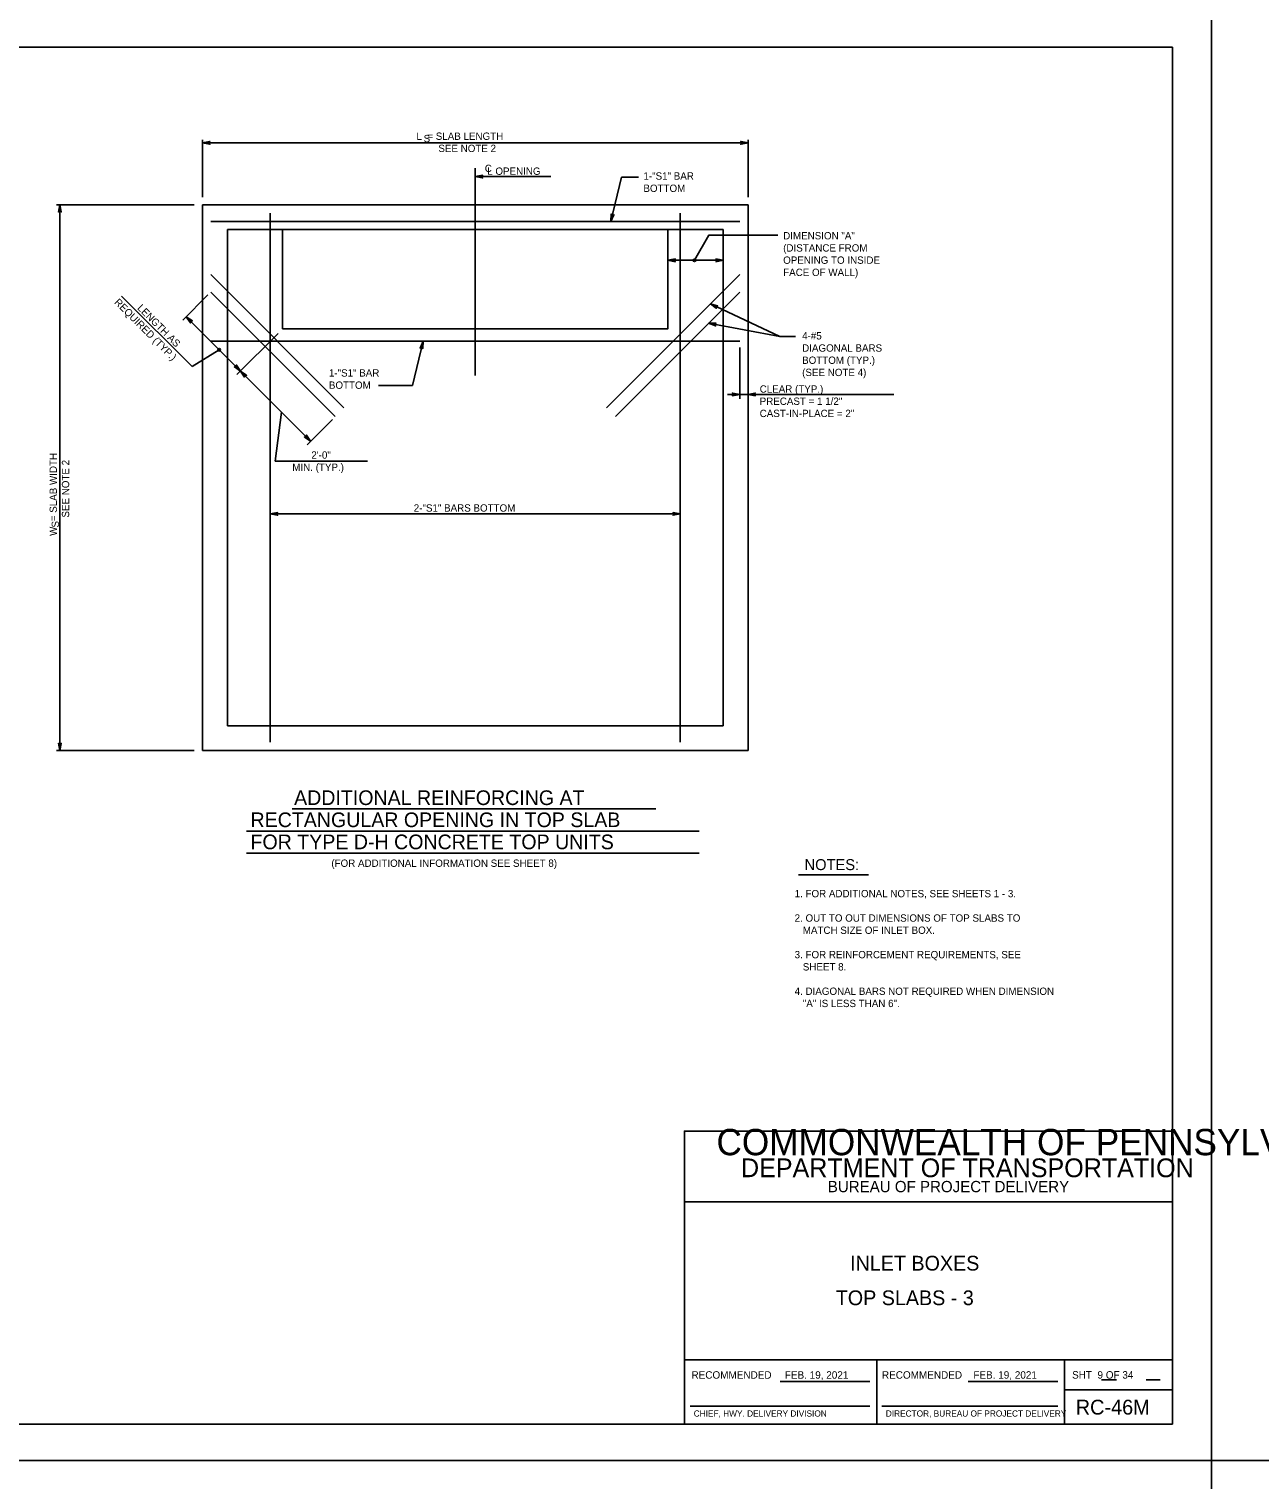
# Model space of a CAD drawing. Extents: x -6420 to 49575, y -4552 to 11624.
# Drawn here: x 267 to 1921, y 7702 to 9650 of the extents above; entities that cross this region are included whole.
import ezdxf

# ---------------------------------------------------------------- set-up
doc = ezdxf.new("R2010")
doc.units = 0
doc.layers.add('1', color=7, linetype='Continuous')
doc.layers.add('PLT-BNDY', color=7, linetype='Continuous')

msp = doc.modelspace()

# ---------------------------------------------------------------- linework, layer by layer
at = {"layer": '1'}
for p, q in [((500.8, 9501.6), (500.8, 9424.3)), ((500.8, 9497.5), (1234.1, 9497.5)), ((1234.1, 9501.6), (1234.1, 9424.3)), ((867.4, 9184.6), (867.4, 9463.5)), ((968.9, 9452.1), (867.4, 9452.1)), ((1064.1, 9451.4), (1049.8, 9391.9)), ((1086.8, 9451.4), (1064.1, 9451.4)), ((304.3, 9414.1), (489.3, 9414.1)), ((308.9, 9414.1), (308.9, 8680.8)), ((591.7, 8691.9), (591.7, 9403)), ((1143.1, 8691.9), (1143.1, 9403)), ((1223, 9391.9), (511.9, 9391.9)), ((534.1, 9380.8), (1200.8, 9380.8)), ((534.1, 9380.8), (534.1, 8714.1)), ((1200.8, 9380.8), (1200.8, 8714.1)), ((1126.5, 9339.6), (1200.8, 9339.6)), ((690.9, 9141.4), (511.9, 9320.4)), ((1223, 9320.4), (1044, 9141.4)), ((679.1, 9129.6), (511.9, 9296.9)), ((1223, 9296.9), (1055.8, 9129.6)), ((391.9, 9291.6), (486.9, 9196.7)), ((508, 9293), (474, 9259)), ((1277, 9237), (1183.5, 9280.9)), ((646, 9096.5), (478.8, 9263.7)), ((546.9, 9186), (602.3, 9241.3)), ((1181.2, 9255.1), (1277, 9237)), ((1223, 9230.8), (511.9, 9230.8)), ((783.1, 9171.3), (797.4, 9230.8)), ((1223, 9222.5), (1223, 9153.2)), ((1277, 9237), (1297.8, 9237)), ((737.1, 9171.3), (783.1, 9171.3)), ((1206.6, 9159.4), (1430.2, 9159.4)), ((598.3, 9069.7), (607, 9135.5)), ((641.2, 9091.7), (675.3, 9125.8)), ((598.3, 9069.7), (722.6, 9069.7)), ((591.7, 8998.8), (1143.1, 8998.8)), ((534.1, 8714.1), (1200.8, 8714.1)), ((304.3, 8680.8), (489.3, 8680.8)), ((621.3, 8602.2), (1110.4, 8602.2)), ((559.9, 8572.5), (1168.3, 8572.5)), ((559.9, 8542.8), (1168.3, 8542.8)), ((1302.1, 8513.6), (1395.9, 8513.6)), ((1709.2, 7835.1), (1729.4, 7835.1)), ((1769.6, 7835.1), (1788.4, 7835.1)), ((1277.5, 7832.5), (1397.9, 7832.5)), ((1530.1, 7832.5), (1650.5, 7832.5)), ((1156.4, 7799.4), (1397.9, 7799.4)), ((1414.1, 7799.4), (1650.5, 7799.4))]:
    msp.add_line(p, q, dxfattribs=at)
for points in [[(1804.7, 7775.5), (1804.7, 9625.9), (-774, 9625.9), (-774, 7775.5), (1804.7, 7775.5), (1804.7, 7862), (1148.5, 7862), (1148.5, 8074.1), (1804.7, 8074.1), (1804.7, 8169.2), (1148.5, 8169.2), (1148.5, 7775.5), (1407.1, 7775.5), (1407.1, 7862), (1407.1, 7775.5), (1659.7, 7775.5), (1659.7, 7862), (1659.7, 7821.5), (1804.7, 7821.5)], [(500.8, 9497.5), (510.6, 9499.3), (510.2, 9499.1), (509.8, 9498.8), (509.6, 9498.5), (509.4, 9498.1), (509.4, 9497.8), (509.3, 9497.5), (509.4, 9497.2), (509.4, 9496.8), (509.6, 9496.5), (509.8, 9496.2), (510.2, 9495.9), (510.6, 9495.6), (500.8, 9497.5), (510.2, 9495.9), (509.8, 9496.2), (500.8, 9497.5), (509.6, 9496.5), (509.4, 9496.8), (500.8, 9497.5), (509.4, 9497.2), (509.3, 9497.5), (500.8, 9497.5), (509.4, 9497.8), (509.4, 9498.1), (500.8, 9497.5), (509.6, 9498.5), (509.8, 9498.8), (500.8, 9497.5), (510.2, 9499.1)], [(1234.1, 9497.5), (1224.3, 9495.6), (1224.7, 9495.9), (1225.1, 9496.2), (1225.3, 9496.5), (1225.5, 9496.8), (1225.5, 9497.2), (1225.6, 9497.5), (1225.5, 9497.8), (1225.5, 9498.1), (1225.3, 9498.5), (1225.1, 9498.8), (1224.7, 9499.1), (1224.3, 9499.3), (1234.1, 9497.5), (1224.7, 9499.1), (1225.1, 9498.8), (1234.1, 9497.5), (1225.3, 9498.5), (1225.5, 9498.1), (1234.1, 9497.5), (1225.5, 9497.8), (1225.6, 9497.5), (1234.1, 9497.5), (1225.5, 9497.2), (1225.5, 9496.8), (1234.1, 9497.5), (1225.3, 9496.5), (1225.1, 9496.2), (1234.1, 9497.5), (1224.7, 9495.9)], [(867.4, 9452.1), (877.2, 9454), (876.8, 9453.7), (876.5, 9453.5), (876.3, 9453.1), (876.1, 9452.8), (876, 9452.5), (876, 9452.1), (876, 9451.8), (876.1, 9451.5), (876.3, 9451.2), (876.5, 9450.8), (876.8, 9450.6), (877.2, 9450.3), (867.4, 9452.1), (876.8, 9450.6), (876.5, 9450.8), (867.4, 9452.1), (876.3, 9451.2), (876.1, 9451.5), (867.4, 9452.1), (876, 9451.8), (876, 9452.1), (867.4, 9452.1), (876, 9452.5), (876.1, 9452.8), (867.4, 9452.1), (876.3, 9453.1), (876.5, 9453.5), (867.4, 9452.1), (876.8, 9453.7)], [(308.9, 9414.1), (310.8, 9404.4), (310.5, 9404.7), (310.3, 9405.1), (309.9, 9405.3), (309.6, 9405.5), (309.3, 9405.6), (308.9, 9405.6), (308.6, 9405.6), (308.3, 9405.5), (308, 9405.3), (307.6, 9405.1), (307.4, 9404.7), (307.1, 9404.4), (308.9, 9414.1), (307.4, 9404.7), (307.6, 9405.1), (308.9, 9414.1), (308, 9405.3), (308.3, 9405.5), (308.9, 9414.1), (308.6, 9405.6), (308.9, 9405.6), (308.9, 9414.1), (309.3, 9405.6), (309.6, 9405.5), (308.9, 9414.1), (309.9, 9405.3), (310.3, 9405.1), (308.9, 9414.1), (310.5, 9404.7)], [(1049.8, 9391.9), (1050.3, 9401.9), (1050.5, 9401.4), (1050.6, 9401), (1050.9, 9400.7), (1051.2, 9400.5), (1051.5, 9400.4), (1051.8, 9400.2), (1052.1, 9400.2), (1052.5, 9400.2), (1052.8, 9400.3), (1053.2, 9400.4), (1053.5, 9400.7), (1053.9, 9401), (1049.8, 9391.9), (1053.5, 9400.7), (1053.2, 9400.4), (1049.8, 9391.9), (1052.8, 9400.3), (1052.5, 9400.2), (1049.8, 9391.9), (1052.1, 9400.2), (1051.8, 9400.2), (1049.8, 9391.9), (1051.5, 9400.4), (1051.2, 9400.5), (1049.8, 9391.9), (1050.9, 9400.7), (1050.6, 9401), (1049.8, 9391.9), (1050.5, 9401.4)], [(1162.1, 9339.6), (1181.3, 9373.2), (1274.1, 9373.2)], [(1126.5, 9339.6), (1136.3, 9341.4), (1135.9, 9341.1), (1135.5, 9340.9), (1135.3, 9340.5), (1135.1, 9340.2), (1135.1, 9339.9), (1135, 9339.6), (1135.1, 9339.2), (1135.1, 9338.9), (1135.3, 9338.6), (1135.5, 9338.2), (1135.9, 9338), (1136.3, 9337.7), (1126.5, 9339.6), (1135.9, 9338), (1135.5, 9338.2), (1126.5, 9339.6), (1135.3, 9338.6), (1135.1, 9338.9), (1126.5, 9339.6), (1135.1, 9339.2), (1135, 9339.6), (1126.5, 9339.6), (1135.1, 9339.9), (1135.1, 9340.2), (1126.5, 9339.6), (1135.3, 9340.5), (1135.5, 9340.9), (1126.5, 9339.6), (1135.9, 9341.1)], [(1200.8, 9339.6), (1191, 9337.7), (1191.4, 9338), (1191.7, 9338.2), (1191.9, 9338.6), (1192.1, 9338.9), (1192.2, 9339.2), (1192.2, 9339.6), (1192.2, 9339.9), (1192.1, 9340.2), (1191.9, 9340.5), (1191.7, 9340.9), (1191.4, 9341.1), (1191, 9341.4), (1200.8, 9339.6), (1191.4, 9341.1), (1191.7, 9340.9), (1200.8, 9339.6), (1191.9, 9340.5), (1192.1, 9340.2), (1200.8, 9339.6), (1192.2, 9339.9), (1192.2, 9339.6), (1200.8, 9339.6), (1192.2, 9339.2), (1192.1, 9338.9), (1200.8, 9339.6), (1191.9, 9338.6), (1191.7, 9338.2), (1200.8, 9339.6), (1191.4, 9338)], [(1183.5, 9280.9), (1193.1, 9278.4), (1192.7, 9278.3), (1192.2, 9278.3), (1191.9, 9278), (1191.6, 9277.8), (1191.4, 9277.6), (1191.2, 9277.3), (1191.1, 9277), (1191, 9276.6), (1191.1, 9276.3), (1191.1, 9275.9), (1191.3, 9275.5), (1191.5, 9275.1), (1183.5, 9280.9), (1191.3, 9275.5), (1191.1, 9275.9), (1183.5, 9280.9), (1191.1, 9276.3), (1191, 9276.6), (1183.5, 9280.9), (1191.1, 9277), (1191.2, 9277.3), (1183.5, 9280.9), (1191.4, 9277.6), (1191.6, 9277.8), (1183.5, 9280.9), (1191.9, 9278), (1192.2, 9278.3), (1183.5, 9280.9), (1192.7, 9278.3)], [(478.8, 9263.7), (487, 9258.1), (486.5, 9258.2), (486.1, 9258.3), (485.7, 9258.2), (485.3, 9258.1), (485.1, 9257.9), (484.8, 9257.7), (484.6, 9257.4), (484.4, 9257.2), (484.3, 9256.8), (484.2, 9256.4), (484.3, 9256), (484.4, 9255.5), (478.8, 9263.7), (484.3, 9256), (484.2, 9256.4), (478.8, 9263.7), (484.3, 9256.8), (484.4, 9257.2), (478.8, 9263.7), (484.6, 9257.4), (484.8, 9257.7), (478.8, 9263.7), (485.1, 9257.9), (485.3, 9258.1), (478.8, 9263.7), (485.7, 9258.2), (486.1, 9258.3), (478.8, 9263.7), (486.5, 9258.2)], [(1181.2, 9255.1), (1191.2, 9255.1), (1190.8, 9254.9), (1190.4, 9254.7), (1190.1, 9254.4), (1189.9, 9254.2), (1189.7, 9253.8), (1189.6, 9253.5), (1189.6, 9253.2), (1189.6, 9252.9), (1189.7, 9252.5), (1189.9, 9252.2), (1190.2, 9251.8), (1190.5, 9251.5), (1181.2, 9255.1), (1190.2, 9251.8), (1189.9, 9252.2), (1181.2, 9255.1), (1189.7, 9252.5), (1189.6, 9252.9), (1181.2, 9255.1), (1189.6, 9253.2), (1189.6, 9253.5), (1181.2, 9255.1), (1189.7, 9253.8), (1189.9, 9254.2), (1181.2, 9255.1), (1190.1, 9254.4), (1190.4, 9254.7), (1181.2, 9255.1), (1190.8, 9254.9)], [(523.1, 9219.4), (486.9, 9196.7)], [(797.4, 9230.8), (796.9, 9220.9), (796.7, 9221.3), (796.6, 9221.7), (796.3, 9222), (796, 9222.3), (795.7, 9222.4), (795.4, 9222.5), (795.1, 9222.5), (794.7, 9222.6), (794.4, 9222.4), (794, 9222.3), (793.7, 9222), (793.3, 9221.7), (797.4, 9230.8), (793.7, 9222), (794, 9222.3), (797.4, 9230.8), (794.4, 9222.4), (794.7, 9222.6), (797.4, 9230.8), (795.1, 9222.5), (795.4, 9222.5), (797.4, 9230.8), (795.7, 9222.4), (796, 9222.3), (797.4, 9230.8), (796.3, 9222), (796.6, 9221.7), (797.4, 9230.8), (796.7, 9221.3)], [(551.7, 9190.8), (543.5, 9196.4), (544, 9196.3), (544.4, 9196.2), (544.8, 9196.3), (545.1, 9196.4), (545.4, 9196.6), (545.7, 9196.8), (545.9, 9197.1), (546.1, 9197.4), (546.2, 9197.7), (546.3, 9198.1), (546.2, 9198.6), (546.1, 9199), (551.7, 9190.8), (546.2, 9198.6), (546.3, 9198.1), (551.7, 9190.8), (546.2, 9197.7), (546.1, 9197.4), (551.7, 9190.8), (545.9, 9197.1), (545.7, 9196.8), (551.7, 9190.8), (545.4, 9196.6), (545.1, 9196.4), (551.7, 9190.8), (544.8, 9196.3), (544.4, 9196.2), (551.7, 9190.8), (544, 9196.3)], [(551.7, 9190.8), (559.9, 9185.2), (559.5, 9185.2), (559, 9185.3), (558.7, 9185.2), (558.3, 9185.1), (558, 9184.9), (557.7, 9184.8), (557.6, 9184.5), (557.4, 9184.2), (557.3, 9183.8), (557.2, 9183.5), (557.3, 9183), (557.3, 9182.6), (551.7, 9190.8), (557.3, 9183), (557.2, 9183.5), (551.7, 9190.8), (557.3, 9183.8), (557.4, 9184.2), (551.7, 9190.8), (557.6, 9184.5), (557.7, 9184.8), (551.7, 9190.8), (558, 9184.9), (558.3, 9185.1), (551.7, 9190.8), (558.7, 9185.2), (559, 9185.3), (551.7, 9190.8), (559.5, 9185.2)], [(1223, 9159.4), (1213.2, 9157.5), (1213.6, 9157.8), (1214, 9158.1), (1214.2, 9158.4), (1214.4, 9158.7), (1214.4, 9159), (1214.5, 9159.4), (1214.4, 9159.7), (1214.4, 9160), (1214.2, 9160.3), (1214, 9160.7), (1213.6, 9160.9), (1213.2, 9161.2), (1223, 9159.4), (1213.6, 9160.9), (1214, 9160.7), (1223, 9159.4), (1214.2, 9160.3), (1214.4, 9160), (1223, 9159.4), (1214.4, 9159.7), (1214.5, 9159.4), (1223, 9159.4), (1214.4, 9159), (1214.4, 9158.7), (1223, 9159.4), (1214.2, 9158.4), (1214, 9158.1), (1223, 9159.4), (1213.6, 9157.8)], [(1234.1, 9159.4), (1243.9, 9161.2), (1243.5, 9160.9), (1243.1, 9160.7), (1242.9, 9160.3), (1242.7, 9160), (1242.7, 9159.7), (1242.6, 9159.4), (1242.7, 9159), (1242.7, 9158.7), (1242.9, 9158.4), (1243.1, 9158.1), (1243.5, 9157.8), (1243.9, 9157.5), (1234.1, 9159.4), (1243.5, 9157.8), (1243.1, 9158.1), (1234.1, 9159.4), (1242.9, 9158.4), (1242.7, 9158.7), (1234.1, 9159.4), (1242.7, 9159), (1242.6, 9159.4), (1234.1, 9159.4), (1242.7, 9159.7), (1242.7, 9160), (1234.1, 9159.4), (1242.9, 9160.3), (1243.1, 9160.7), (1234.1, 9159.4), (1243.5, 9160.9)], [(646, 9096.5), (637.8, 9102.1), (638.2, 9102), (638.7, 9102), (639.1, 9102.1), (639.4, 9102.2), (639.7, 9102.3), (640, 9102.5), (640.2, 9102.8), (640.4, 9103.1), (640.4, 9103.5), (640.5, 9103.8), (640.5, 9104.3), (640.4, 9104.7), (646, 9096.5), (640.5, 9104.3), (640.5, 9103.8), (646, 9096.5), (640.4, 9103.5), (640.4, 9103.1), (646, 9096.5), (640.2, 9102.8), (640, 9102.5), (646, 9096.5), (639.7, 9102.3), (639.4, 9102.2), (646, 9096.5), (639.1, 9102.1), (638.7, 9102), (646, 9096.5), (638.2, 9102)], [(591.7, 8998.8), (601.5, 9000.6), (601.2, 9000.4), (600.8, 9000.1), (600.6, 8999.8), (600.4, 8999.4), (600.3, 8999.1), (600.3, 8998.8), (600.3, 8998.5), (600.4, 8998.1), (600.6, 8997.8), (600.8, 8997.5), (601.2, 8997.2), (601.5, 8996.9), (591.7, 8998.8), (601.2, 8997.2), (600.8, 8997.5), (591.7, 8998.8), (600.6, 8997.8), (600.4, 8998.1), (591.7, 8998.8), (600.3, 8998.5), (600.3, 8998.8), (591.7, 8998.8), (600.3, 8999.1), (600.4, 8999.4), (591.7, 8998.8), (600.6, 8999.8), (600.8, 9000.1), (591.7, 8998.8), (601.2, 9000.4)], [(1143.1, 8998.8), (1133.3, 8996.9), (1133.7, 8997.2), (1134.1, 8997.5), (1134.3, 8997.8), (1134.5, 8998.1), (1134.5, 8998.5), (1134.6, 8998.8), (1134.5, 8999.1), (1134.5, 8999.4), (1134.3, 8999.8), (1134.1, 9000.1), (1133.7, 9000.4), (1133.3, 9000.6), (1143.1, 8998.8), (1133.7, 9000.4), (1134.1, 9000.1), (1143.1, 8998.8), (1134.3, 8999.8), (1134.5, 8999.4), (1143.1, 8998.8), (1134.5, 8999.1), (1134.6, 8998.8), (1143.1, 8998.8), (1134.5, 8998.5), (1134.5, 8998.1), (1143.1, 8998.8), (1134.3, 8997.8), (1134.1, 8997.5), (1143.1, 8998.8), (1133.7, 8997.2)], [(308.9, 8680.8), (307.1, 8690.6), (307.4, 8690.2), (307.6, 8689.8), (308, 8689.6), (308.3, 8689.5), (308.6, 8689.4), (308.9, 8689.3), (309.3, 8689.4), (309.6, 8689.5), (309.9, 8689.6), (310.3, 8689.8), (310.5, 8690.2), (310.8, 8690.6), (308.9, 8680.8), (310.5, 8690.2), (310.3, 8689.8), (308.9, 8680.8), (309.9, 8689.6), (309.6, 8689.5), (308.9, 8680.8), (309.3, 8689.4), (308.9, 8689.3), (308.9, 8680.8), (308.6, 8689.4), (308.3, 8689.5), (308.9, 8680.8), (308, 8689.6), (307.6, 8689.8), (308.9, 8680.8), (307.4, 8690.2)]]:
    msp.add_lwpolyline(points, dxfattribs=at)
for points in [[(500.8, 9414.1), (1234.1, 9414.1), (1234.1, 8680.8), (500.8, 8680.8)], [(608.4, 9247.5), (1126.5, 9247.5), (1126.5, 9380.8), (608.4, 9380.8)]]:
    msp.add_lwpolyline(points, close=True, dxfattribs=at)
for centre, radius in [((1162.1, 9339.6), 1.74), ((1162.1, 9339.6), 0.868), ((523.1, 9219.4), 1.74), ((523.1, 9219.4), 0.868)]:
    msp.add_circle(centre, radius, dxfattribs=at)
at = {"layer": 'PLT-BNDY'}
for points in [[(-902, 9675.1), (1857.2, 9675.1), (1857.2, 7726.3), (-902, 7726.3)], [(1857.2, 9675.1), (4616.4, 9675.1), (4616.4, 7726.3), (1857.2, 7726.3)], [(-902, 7726.3), (1857.2, 7726.3), (1857.2, 5777.4), (-902, 5777.4)], [(1857.2, 7726.3), (4616.4, 7726.3), (4616.4, 5777.4), (1857.2, 5777.4)]]:
    msp.add_lwpolyline(points, close=True, dxfattribs=at)

# ---------------------------------------------------------------- texts
at = {"layer": '1'}
for s, height, p in [('L  = SLAB LENGTH', 9.843, (788.3, 9501.5)), ('S', 9.84, (798, 9498.3)), ('SEE NOTE 2', 9.84, (817.8, 9485.1)), ('C', 9.84, (880.2, 9458.2)), ('L OPENING', 9.84, (883.5, 9454.5)), ('1-"S1" BAR', 9.84, (1093.5, 9448)), ('BOTTOM', 9.84, (1093.5, 9431.5)), ('DIMENSION "A"', 9.843, (1281.4, 9367.7)), ('(DISTANCE FROM', 9.843, (1281.4, 9351.3)), ('OPENING TO INSIDE', 9.843, (1281.4, 9334.9)), ('FACE OF WALL)', 9.843, (1281.4, 9318.5)), ('4-#5', 9.84, (1306.9, 9233.2)), ('DIAGONAL BARS', 9.843, (1306.9, 9216.8)), ('BOTTOM (TYP.)', 9.843, (1306.9, 9200.4)), ('1-"S1" BAR', 9.84, (670.6, 9183.3)), ('(SEE NOTE 4)', 9.843, (1306.9, 9184)), ('BOTTOM', 9.84, (670.6, 9166.9)), ('CLEAR (TYP.)', 9.843, (1249.8, 9161.7)), ('PRECAST = 1 1/2"', 9.843, (1249.8, 9145.3)), ('CAST-IN-PLACE = 2"', 9.843, (1249.8, 9128.9)), ('2\'-0"', 9.84, (647, 9073)), ('MIN. (TYP.)', 9.843, (621.4, 9056.6)), ('2-"S1" BARS BOTTOM', 9.843, (784.7, 9001.8)), ('ADDITIONAL REINFORCING AT', 19.685, (623.8, 8607.5)), ('RECTANGULAR OPENING IN TOP SLAB', 19.685, (565.2, 8577.8)), ('FOR TYPE D-H CONCRETE TOP UNITS', 19.685, (565.2, 8548.1)), ('(FOR ADDITIONAL INFORMATION SEE SHEET 8)', 9.843, (673.9, 8524.4)), ('NOTES:', 14.76, (1310.1, 8520)), ('1. FOR ADDITIONAL NOTES, SEE SHEETS 1 - 3.', 9.843, (1296.8, 8483.5)), ('2. OUT TO OUT DIMENSIONS OF TOP SLABS TO ', 9.843, (1296.8, 8450.7)), ('   MATCH SIZE OF INLET BOX.', 9.843, (1296.8, 8434.3)), ('3. FOR REINFORCEMENT REQUIREMENTS, SEE', 9.843, (1296.8, 8401.5)), ('   SHEET 8.', 9.843, (1296.8, 8385.1)), ('4. DIAGONAL BARS NOT REQUIRED WHEN DIMENSION', 9.843, (1296.8, 8352.3)), ('   "A" IS LESS THAN 6".', 9.843, (1296.8, 8335.9)), ('COMMONWEALTH OF PENNSYLVANIA', 35.379, (1191.7, 8136.8)), ('DEPARTMENT OF TRANSPORTATION', 25.211, (1224.7, 8107.3)), ('BUREAU OF PROJECT DELIVERY', 15.164, (1341.4, 8087.1)), ('INLET BOXES', 19.816, (1371.4, 7981.8)), ('TOP SLABS - 3', 19.816, (1352.1, 7935.3)), ('RECOMMENDED', 10, (1158.1, 7836.5)), ('FEB. 19, 2021', 10, (1283.6, 7836.5)), ('RECOMMENDED', 10, (1414.2, 7836.5)), ('FEB. 19, 2021', 10, (1537.1, 7836.5)), ('SHT  9 OF 34', 10, (1669.8, 7836.6)), ('RC-46M', 20, (1674.7, 7788.2)), ('CHIEF, HWY. DELIVERY DIVISION', 8.333, (1161.1, 7785.5)), ('DIRECTOR, BUREAU OF PROJECT DELIVERY', 8.333, (1419.4, 7785.5))]:
    msp.add_text(s, height=height, dxfattribs=at).set_placement(p)
for s, height, rotation, p in [('REQUIRED (TYP.)', 9.843, 315, (381.3, 9282.4)), ('LENGTH AS', 9.84, 315, (412.2, 9274.7)), ('W  = SLAB WIDTH', 9.843, 90, (304.9, 8969.2)), ('SEE NOTE 2', 9.84, 90, (321.4, 8993.8)), ('S', 9.84, 90, (307.7, 8980.4))]:
    msp.add_text(s, height=height, rotation=rotation, dxfattribs=at).set_placement(p)

doc.saveas('drawing.dxf')
